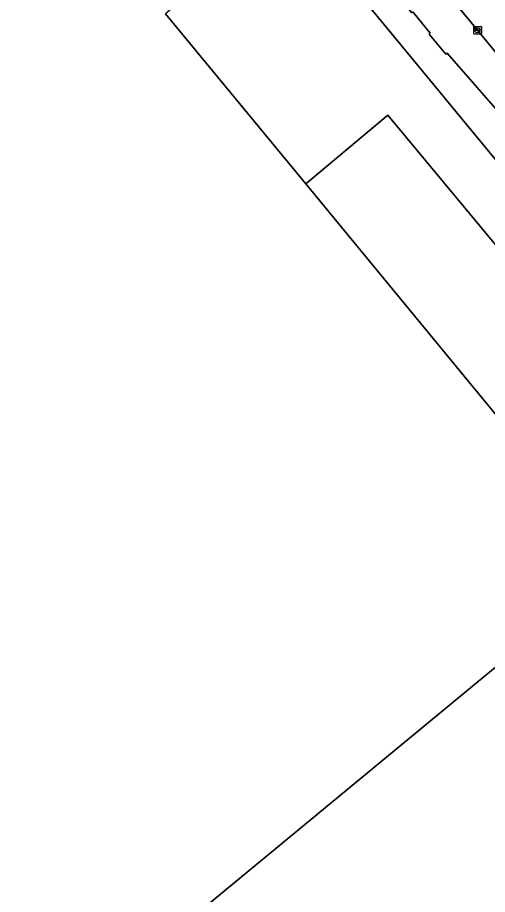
# Model space of a CAD drawing. Extents: x 156141 to 158132, y 385651 to 388333.
# Drawn here: x 157073.1 to 157134.6, y 386936.6 to 387051.3 of the extents above; entities that cross this region are included whole.
import ezdxf

# ---------------------------------------------------------------- set-up
doc = ezdxf.new("R2010")
doc.units = 0
for name, color, linetype in [('IMGEO_Berm_groen', 7, 'Continuous'), ('IMGEO_Erf', 7, 'Continuous'), ('IMGEO_Fietspad_gesloten', 7, 'Continuous'), ('IMGEO_Groenvoorziening', 7, 'Continuous'), ('IMGEO_Hek', 7, 'Continuous'), ('IMGEO_Kolk', 7, 'Continuous'), ('IMGEO_Pand', 7, 'Continuous'), ('IMGEO_Rijbaan_lokaal_open', 7, 'Continuous')]:
    doc.layers.add(name, color=color, linetype=linetype)

msp = doc.modelspace()

# ---------------------------------------------------------------- linework, layer by layer
at = {"layer": 'IMGEO_Berm_groen'}
for points in [[(157057.76, 387136.6), (157056.49, 387135.39), (157065.43, 387124.28), (157072.38, 387115.63), (157084.85, 387100.37), (157091.86, 387091.79), (157124.73, 387051.94), (157124.86, 387052.05), (157127.14, 387049.25), (157127.01, 387049.14), (157129.18, 387046.53), (157129.35, 387046.65), (157137.21, 387037.65), (157168.24, 387000), (157241.17, 386912.07), (157242.5, 386913.02), (157170.76, 387000), (157164.67, 387007.38)], [(157148.69, 387031.02), (157148.54, 387031.18), (157148.43, 387031.28), (157140.75, 387040.62), (157133.33, 387049.65), (157121.46, 387064.05), (157108.21, 387080.17), (157095.11, 387096.08), (157086.19, 387106.9), (157080.02, 387114.42), (157074.48, 387121.12), (157073.27, 387122.58)]]:
    msp.add_lwpolyline(points, dxfattribs=at)
at = {"layer": 'IMGEO_Erf'}
msp.add_lwpolyline([(157284.19, 386849.46), (157288.72, 386853.16), (157259.1, 386889.06), (157240.87, 386911.8), (157241.17, 386912.07), (157168.24, 387000), (157137.21, 387037.65), (157129.35, 387046.65), (157129.18, 387046.53), (157127.01, 387049.14), (157127.14, 387049.25), (157124.86, 387052.05), (157124.73, 387051.94), (157091.86, 387091.79), (157084.85, 387100.37), (157072.38, 387115.63), (157065.43, 387124.28), (157056.49, 387135.39), (157053.95, 387138.53), (157050.66, 387135.79), (157078.51, 387102.05), (157081.95, 387097.87), (157229.85, 386918.64), (157160.83, 386861.48)], dxfattribs=at)
at = {"layer": 'IMGEO_Fietspad_gesloten'}
msp.add_lwpolyline([(157073.27, 387122.58), (157074.48, 387121.12), (157080.02, 387114.42), (157086.19, 387106.9), (157095.11, 387096.08), (157108.21, 387080.17), (157121.46, 387064.05), (157133.33, 387049.65), (157140.75, 387040.62), (157148.43, 387031.28), (157148.54, 387031.18), (157148.69, 387031.02), (157154.78, 387023.64)], dxfattribs=at)
at = {"layer": 'IMGEO_Groenvoorziening'}
msp.add_lwpolyline([(157214.97, 386925.48), (157169.44, 386980.52), (157143.68, 387011.99), (157121.58, 387038.54), (157110.85, 387029.54), (157151.92, 386979.73), (157064.67, 386907.78), (157084.05, 386884.24), (157171.32, 386956.18)], dxfattribs=at)
at = {"layer": 'IMGEO_Hek'}
msp.add_lwpolyline([(157129.18, 387046.53), (157127.01, 387049.14)], dxfattribs=at)
at = {"layer": 'IMGEO_Kolk'}
for p, q in [((157132.84, 387049.23), (157132.84, 387050.08)), ((157132.91, 387050.15), (157133.76, 387050.15)), ((157133.14, 387049.7), (157133.54, 387049.7)), ((157133.32, 387049.93), (157133.35, 387049.93)), ((157133.84, 387050.08), (157133.84, 387049.23)), ((157133.76, 387049.15), (157132.91, 387049.15)), ((157133.09, 387049.65), (157133.09, 387049.66)), ((157133.53, 387049.61), (157133.13, 387049.61)), ((157133.35, 387049.37), (157133.32, 387049.37)), ((157133.58, 387049.66), (157133.58, 387049.65))]:
    msp.add_line(p, q, dxfattribs=at)
for points in [[(157132.84, 387049.23), (157132.84, 387050.08)], [(157132.91, 387050.15), (157133.76, 387050.15)], [(157133.84, 387050.08), (157133.84, 387049.23)], [(157133.76, 387049.15), (157132.91, 387049.15)]]:
    msp.add_lwpolyline(points, dxfattribs=at)
for centre, radius, start, end in [((157132.91, 387050.08), 0.0765, 91.552, 178.448), ((157132.91, 387050.08), 0.0765, 91.552, 178.448), ((157133.14, 387049.66), 0.0403, 85.8775, 175.7526), ((157133.54, 387049.66), 0.0386, 1.7309, 96.639), ((157133.76, 387050.08), 0.0765, 1.552, 88.448), ((157133.76, 387050.08), 0.0765, 1.552, 88.448), ((157132.91, 387049.23), 0.0765, 181.552, 268.448), ((157132.91, 387049.23), 0.0765, 181.552, 268.448), ((157133.13, 387049.65), 0.0366, 178.938, 274.7102), ((157133.54, 387049.65), 0.043, 264.8664, 352.4533), ((157133.76, 387049.23), 0.0765, 271.552, 358.448), ((157133.76, 387049.23), 0.0765, 271.552, 358.448)]:
    msp.add_arc(centre, radius, start, end, dxfattribs=at)
for centre, major_axis, ratio, start_param, end_param in [((157133.32, 387049.65), (-0.387, 0.002), 0.722429, 4.712389, 7.853982), ((157133.35, 387049.65), (-0.39, 0.002), 0.717154, 1.570796, 4.712389)]:
    msp.add_ellipse(centre, major_axis=major_axis, ratio=ratio, start_param=start_param, end_param=end_param, dxfattribs=at)
at = {"layer": 'IMGEO_Pand'}
msp.add_lwpolyline([(157100.14, 386829.08), (157183.76, 386898.02), (157185.57, 386895.57), (157182.9, 386893.32), (157185.09, 386890.64), (157185.65, 386889.95), (157196.78, 386898.93), (157196.1, 386899.73), (157193.9, 386902.32), (157191.11, 386900.04), (157189.01, 386902.35), (157204.92, 386915.47), (157171.32, 386956.18), (157084.05, 386884.24), (157064.67, 386907.78), (157151.92, 386979.73), (157110.85, 387029.54), (157092.5, 387051.8)], dxfattribs=at)
at = {"layer": 'IMGEO_Rijbaan_lokaal_open'}
for points in [[(157160.83, 386861.48), (157229.85, 386918.64), (157081.95, 387097.87), (157078.51, 387102.05), (157072.84, 387097.37), (157076.28, 387093.24), (157099.26, 387065.6)], [(157098.79, 387057.2), (157092.5, 387051.8), (157110.85, 387029.54), (157121.58, 387038.54), (157143.68, 387011.99), (157169.44, 386980.52), (157214.97, 386925.48)]]:
    msp.add_lwpolyline(points, dxfattribs=at)

doc.saveas('drawing.dxf')
